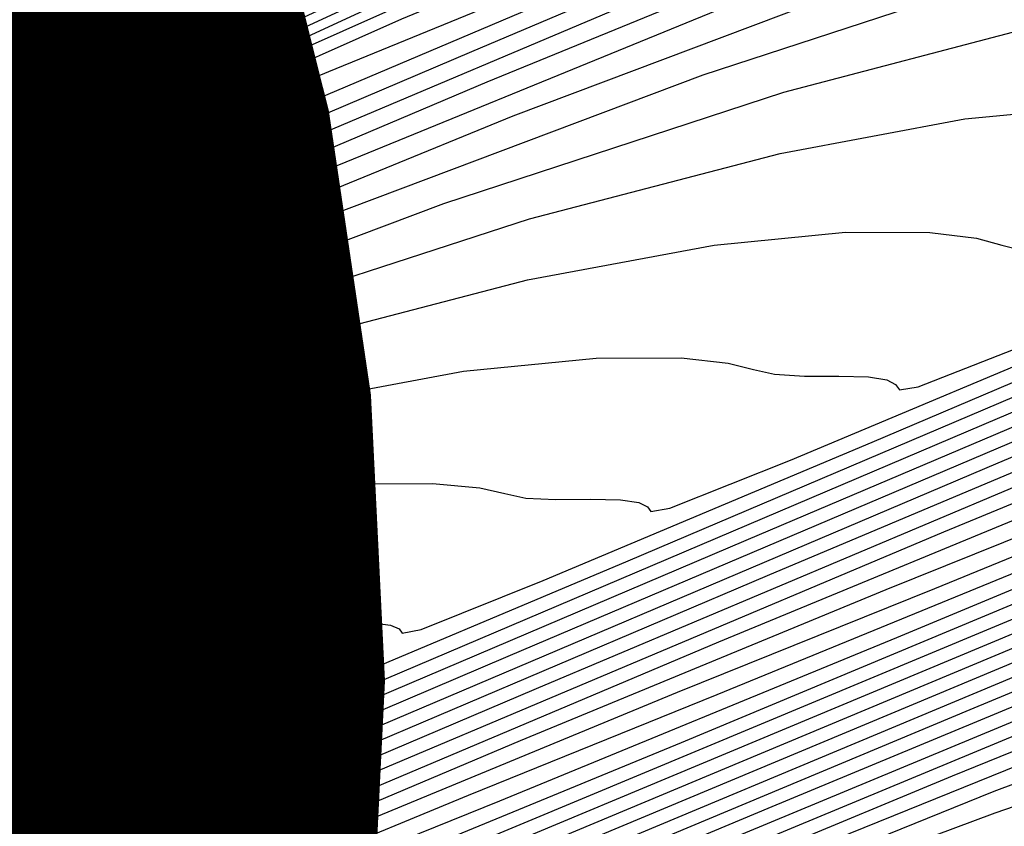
# Model space of a CAD drawing. Extents: x 3249832 to 3255657, y 13789405 to 13793316.
# Tile 421 of 656: x 3254723.71 to 3254727.08, y 13790587.38 to 13790590.14. Entities that reach past the tile are written whole.
import ezdxf

# ---------------------------------------------------------------- set-up
doc = ezdxf.new("R2010")
doc.units = 0
doc.header["$LTSCALE"] = 100
doc.header["$MEASUREMENT"] = 0
for name, color, linetype in [('GRATIO_CON', 10, 'CONTINUOUS'), ('GRATIO_ICON', 7, 'CONTINUOUS'), ('TARGETS_EAST', 7, 'CONTINUOUS')]:
    doc.layers.add(name, color=color, linetype=linetype)

# ---------------------------------------------------------------- blocks, each defined once
blk = doc.blocks.new('Gratio_032316_contours')
at = {"layer": 'GRATIO_CON', "color": 5, "linetype": 'Continuous', "flags": 128}
for points in [[(3254700.911, 13790578.6089), (3254704.3155, 13790580.3977), (3254707.2087, 13790581.9173), (3254708.8226, 13790582.7696), (3254709.4132, 13790583.0892), (3254709.4922, 13790583.1444), (3254709.5257, 13790583.1778), (3254709.798, 13790583.3306), (3254710.5474, 13790583.7189), (3254711.8932, 13790584.4001), (3254713.478, 13790585.1973), (3254714.8247, 13790585.8755), (3254715.5759, 13790586.2579), (3254715.8513, 13790586.4026), (3254715.8897, 13790586.4263), (3254716.0452, 13790586.4993), (3254717.1314, 13790587.0056), (3254720.077, 13790588.3828), (3254725.3472, 13790590.8485), (3254731.553, 13790593.7418)], [(3254699.1029, 13790577.6187), (3254702.0388, 13790579.1675), (3254705.495, 13790580.9829), (3254708.4325, 13790582.525), (3254710.0718, 13790583.3891), (3254710.6725, 13790583.7121), (3254710.754, 13790583.7659), (3254710.781, 13790583.7927), (3254710.9999, 13790583.9156), (3254711.6027, 13790584.2279), (3254712.6852, 13790584.7758), (3254713.9598, 13790585.417), (3254715.0429, 13790585.9625), (3254715.6472, 13790586.27), (3254715.8688, 13790586.3861), (3254715.9002, 13790586.4045), (3254716.0503, 13790586.4733), (3254717.0945, 13790586.9586), (3254719.9249, 13790588.2807), (3254724.9882, 13790590.649), (3254730.95, 13790593.4284)], [(3254700.1865, 13790578.1548), (3254703.1665, 13790579.726), (3254706.6746, 13790581.568), (3254709.6564, 13790583.1326), (3254711.321, 13790584.0087), (3254711.9318, 13790584.3349), (3254712.0158, 13790584.3873), (3254712.0362, 13790584.4076), (3254712.2019, 13790584.5006), (3254712.658, 13790584.7369), (3254713.4771, 13790585.1515), (3254714.4416, 13790585.6367), (3254715.2612, 13790586.0495), (3254715.7184, 13790586.2822), (3254715.8859, 13790586.3706), (3254715.9089, 13790586.3857), (3254715.9087, 13790586.3872), (3254715.9095, 13790586.3868), (3254715.9111, 13790586.3845), (3254716.0564, 13790586.4474), (3254717.0585, 13790586.9111), (3254719.7731, 13790588.1784), (3254724.6292, 13790590.4494), (3254730.3471, 13790593.1149)], [(3254701.2702, 13790578.6908), (3254704.2942, 13790580.2845), (3254707.8541, 13790582.1532), (3254710.8802, 13790583.7402), (3254712.5702, 13790584.6282), (3254713.1911, 13790584.9578), (3254713.2776, 13790585.0087), (3254713.2914, 13790585.0225), (3254713.4039, 13790585.0856), (3254713.7133, 13790585.246), (3254714.269, 13790585.5272), (3254714.9234, 13790585.8564), (3254715.4795, 13790586.1365), (3254715.7897, 13790586.2944), (3254715.9033, 13790586.3543), (3254715.9191, 13790586.3645), (3254715.9192, 13790586.3653), (3254715.9202, 13790586.3644), (3254715.9222, 13790586.3617), (3254716.0619, 13790586.421), (3254717.0218, 13790586.864), (3254719.6211, 13790588.0763), (3254724.2702, 13790590.2499), (3254729.7441, 13790592.8014)], [(3254691.0121, 13790572.8429), (3254693.6234, 13790574.3309), (3254696.5687, 13790575.9783), (3254699.0297, 13790577.3495), (3254700.4885, 13790578.1685), (3254701.6296, 13790578.7987), (3254703.4376, 13790579.763), (3254706.5497, 13790581.4016), (3254710.2132, 13790583.3237), (3254713.3279, 13790584.9557), (3254715.0692, 13790585.8682), (3254715.7163, 13790586.2075), (3254715.8239, 13790586.264), (3254715.8528, 13790586.2788), (3254715.887, 13790586.296), (3254715.9164, 13790586.3105), (3254715.9334, 13790586.3181), (3254715.9409, 13790586.3194), (3254715.9444, 13790586.3161), (3254716.0728, 13790586.3683), (3254716.9484, 13790586.7696), (3254719.317, 13790587.8721), (3254723.5521, 13790589.8509), (3254728.5382, 13790592.1745)], [(3254691.9191, 13790573.2857), (3254694.5673, 13790574.7946), (3254697.5541, 13790576.465), (3254700.05, 13790577.8549), (3254701.523, 13790578.6809), (3254702.6327, 13790579.2936), (3254704.3365, 13790580.2023), (3254707.26, 13790581.7415), (3254710.7015, 13790583.5471), (3254713.6273, 13790585.0804), (3254715.2623, 13790585.9375), (3254715.8645, 13790586.2537), (3254715.9507, 13790586.2992), (3254715.9513, 13790586.2989), (3254715.9528, 13790586.2973), (3254715.9556, 13790586.2932), (3254716.0783, 13790586.3419), (3254716.9117, 13790586.7225), (3254719.1649, 13790587.7699), (3254723.1931, 13790589.6514), (3254727.9352, 13790591.8611)], [(3254691.1289, 13790572.7074), (3254692.8262, 13790573.7285), (3254695.5111, 13790575.2584), (3254698.5396, 13790576.9517), (3254701.0703, 13790578.3603), (3254702.5566, 13790579.1927), (3254703.629, 13790579.7849), (3254705.2126, 13790580.6296), (3254707.9188, 13790582.0544), (3254711.1043, 13790583.7259), (3254713.8124, 13790585.1457), (3254715.3255, 13790585.9397), (3254715.8827, 13790586.2333), (3254715.9621, 13790586.2761), (3254715.9625, 13790586.2763), (3254715.9639, 13790586.2747), (3254715.9669, 13790586.2704), (3254716.0838, 13790586.3155), (3254716.875, 13790586.6753), (3254719.0129, 13790587.6678), (3254722.8341, 13790589.4518), (3254727.3323, 13790591.5476)], [(3254692.0127, 13790573.1362), (3254693.7333, 13790574.1713), (3254696.455, 13790575.7221), (3254699.525, 13790577.4384), (3254702.0906, 13790578.8657), (3254703.5901, 13790579.7046), (3254704.6253, 13790580.2762), (3254706.0887, 13790581.057), (3254708.5775, 13790582.3673), (3254711.5071, 13790583.9048), (3254713.9975, 13790585.2109), (3254715.3888, 13790585.942), (3254715.9008, 13790586.2129), (3254715.9735, 13790586.2531), (3254715.9737, 13790586.2537), (3254715.975, 13790586.2522), (3254715.9781, 13790586.2475), (3254716.0893, 13790586.2892), (3254716.8383, 13790586.6281), (3254718.8608, 13790587.5657), (3254722.4751, 13790589.2523), (3254726.7293, 13790591.2342), (3254730.3544, 13790592.9064)], [(3254692.5237, 13790573.0777), (3254692.8909, 13790573.3927), (3254693.7803, 13790573.994), (3254695.5475, 13790575.0569), (3254698.3428, 13790576.6495), (3254701.4959, 13790578.4118), (3254704.1312, 13790579.8766), (3254705.6573, 13790580.7284), (3254706.6179, 13790581.2589), (3254707.8409, 13790581.9116), (3254709.8949, 13790582.9932), (3254712.3127, 13790584.2624), (3254714.3677, 13790585.3414), (3254715.5154, 13790585.9462), (3254715.9384, 13790586.1699), (3254716.0007, 13790586.1996), (3254716.0998, 13790586.236), (3254716.7645, 13790586.534), (3254718.5565, 13790587.3616), (3254721.7569, 13790588.8533), (3254725.5234, 13790590.6072), (3254728.7326, 13790592.0876)], [(3254702.4813, 13790578.8985), (3254705.1516, 13790580.382), (3254706.6909, 13790581.2403), (3254707.6142, 13790581.7502), (3254708.717, 13790582.339), (3254710.5537, 13790583.3061), (3254712.7155, 13790584.4412), (3254714.5528, 13790585.4066), (3254715.5787, 13790585.9484), (3254715.9566, 13790586.1493), (3254716.0125, 13790586.176), (3254716.1056, 13790586.2094), (3254716.728, 13790586.4867), (3254718.4045, 13790587.2595), (3254721.3979, 13790588.6538), (3254724.9204, 13790590.2938), (3254727.9217, 13790591.6781)], [(3254700.2305, 13790577.577), (3254703.4667, 13790579.3852), (3254706.1719, 13790580.8874), (3254707.7245, 13790581.7521), (3254708.6106, 13790582.2416), (3254709.5931, 13790582.7663), (3254711.2124, 13790583.619), (3254713.1183, 13790584.6201), (3254714.7379, 13790585.4718), (3254715.642, 13790585.9507), (3254715.9748, 13790586.1288), (3254716.0242, 13790586.1525), (3254716.1114, 13790586.1827), (3254716.6914, 13790586.4394), (3254718.2526, 13790587.1573), (3254721.0389, 13790588.4543), (3254724.3174, 13790589.9803), (3254727.1107, 13790591.2687)], [(3254701.1744, 13790578.0407), (3254704.4521, 13790579.8719), (3254707.1922, 13790581.3929), (3254708.7581, 13790582.264), (3254709.6069, 13790582.7329), (3254710.4692, 13790583.1937), (3254711.8711, 13790583.9319), (3254713.5211, 13790584.7989), (3254714.923, 13790585.5371), (3254715.7052, 13790585.9529), (3254715.993, 13790586.1082), (3254716.0359, 13790586.1289), (3254716.1172, 13790586.156), (3254716.6549, 13790586.3921), (3254718.1006, 13790587.0552), (3254720.6799, 13790588.2547), (3254723.7145, 13790589.6669), (3254726.2998, 13790590.8593), (3254727.7982, 13790591.5265)], [(3254703.0621, 13790578.9681), (3254706.423, 13790580.8453), (3254709.2328, 13790582.4037), (3254710.8252, 13790583.2878), (3254711.5995, 13790583.7155), (3254712.2214, 13790584.0483), (3254713.1886, 13790584.5577), (3254714.3269, 13790585.1559), (3254715.2941, 13790585.6652), (3254715.8336, 13790585.9524), (3254716.0313, 13790586.0613), (3254716.0585, 13790586.0801), (3254716.0583, 13790586.0819), (3254716.0598, 13790586.0806), (3254716.0634, 13790586.0753), (3254716.133, 13790586.0953), (3254716.5847, 13790586.2924), (3254717.7979, 13790586.8485), (3254719.9623, 13790587.855), (3254722.5086, 13790589.0399), (3254724.678, 13790590.0404), (3254725.9429, 13790590.6036), (3254726.702, 13790590.9159), (3254727.5851, 13790591.2734)], [(3254710.2531, 13790582.9091), (3254711.8588, 13790583.7997), (3254712.5958, 13790584.2069), (3254713.0975, 13790584.4757), (3254713.8473, 13790584.8706), (3254714.7299, 13790585.3343), (3254715.4797, 13790585.7292), (3254715.898, 13790585.9519), (3254716.0513, 13790586.0363), (3254716.0726, 13790586.0508), (3254716.0729, 13790586.0522), (3254716.0746, 13790586.0509), (3254716.0782, 13790586.046), (3254716.1413, 13790586.0642), (3254716.5498, 13790586.2423), (3254717.6467, 13790586.7451), (3254719.6035, 13790587.6551), (3254721.9057, 13790588.7264), (3254723.867, 13790589.631), (3254725.0153, 13790590.1422), (3254725.7337, 13790590.4384), (3254726.6191, 13790590.7994), (3254728.1014, 13790591.4258)], [(3254711.2735, 13790583.4146), (3254712.8924, 13790584.3116), (3254713.5921, 13790584.6982), (3254713.9736, 13790584.903), (3254714.5061, 13790585.1835), (3254715.1328, 13790585.5128), (3254715.6653, 13790585.7932), (3254715.9624, 13790585.9513), (3254716.0713, 13790586.0113), (3254716.0867, 13790586.0216), (3254716.0874, 13790586.0225), (3254716.0894, 13790586.0212), (3254716.093, 13790586.0168), (3254716.1496, 13790586.033), (3254716.5148, 13790586.1922), (3254717.4954, 13790586.6417), (3254719.2447, 13790587.4552), (3254721.3027, 13790588.4128), (3254723.0561, 13790589.2215), (3254724.0877, 13790589.6807), (3254724.7653, 13790589.9609), (3254725.6531, 13790590.3253), (3254727.1525, 13790590.9606)], [(3254718.8859, 13790587.2553), (3254720.6998, 13790588.0993), (3254722.2452, 13790588.8121), (3254723.1601, 13790589.2193), (3254723.797, 13790589.4834), (3254724.6871, 13790589.8513), (3254726.2037, 13790590.4955), (3254728.0876, 13790591.2917)], [(3254702.5906, 13790578.2673), (3254704.5244, 13790579.4329), (3254707.5692, 13790581.1695), (3254710.9985, 13790583.0851), (3254713.864, 13790584.673), (3254715.4593, 13790585.5568), (3254716.0468, 13790585.8839), (3254716.1309, 13790585.932), (3254716.1321, 13790585.9327), (3254716.1344, 13790585.9319), (3254716.1375, 13790585.929), (3254716.1744, 13790585.9394), (3254716.4098, 13790586.042), (3254717.0415, 13790586.3315), (3254718.1683, 13790586.8555), (3254719.4939, 13790587.4723), (3254720.6233, 13790587.9932), (3254721.3048, 13790588.2964), (3254721.8603, 13790588.5284), (3254722.7552, 13790588.9032), (3254724.306, 13790589.5652), (3254726.2341, 13790590.3812), (3254728.1119, 13790591.1491)], [(3254711.3447, 13790583.2193), (3254714.0292, 13790584.7085), (3254715.5225, 13790585.5385), (3254716.0713, 13790585.8475), (3254716.1482, 13790585.8954), (3254716.1471, 13790585.8987), (3254716.1467, 13790585.9009), (3254716.1471, 13790585.9023), (3254716.1482, 13790585.9028), (3254716.1501, 13790585.9021), (3254716.1527, 13790585.8997), (3254716.1828, 13790585.9082), (3254716.3749, 13790585.9919), (3254716.8902, 13790586.2281), (3254717.8095, 13790586.6556), (3254718.891, 13790587.1588), (3254719.8124, 13790587.5838), (3254720.3772, 13790587.8349), (3254720.8919, 13790588.051), (3254721.7892, 13790588.4292), (3254723.3571, 13790589.1), (3254725.3073, 13790589.926), (3254727.2068, 13790590.7028)], [(3254711.6908, 13790583.3536), (3254714.1943, 13790584.7444), (3254715.5857, 13790585.521), (3254716.096, 13790585.8124), (3254716.1664, 13790585.8601), (3254716.1645, 13790585.8656), (3254716.1637, 13790585.8693), (3254716.1637, 13790585.8715), (3254716.1645, 13790585.8725), (3254716.1659, 13790585.8722), (3254716.1679, 13790585.8704), (3254716.1912, 13790585.877), (3254716.3399, 13790585.9418), (3254716.7389, 13790586.1247), (3254717.4507, 13790586.4557), (3254718.2881, 13790586.8453), (3254719.0015, 13790587.1744), (3254719.4495, 13790587.3735), (3254719.9236, 13790587.5735), (3254720.8232, 13790587.9552), (3254722.4083, 13790588.6348), (3254724.3805, 13790589.4707), (3254726.3018, 13790590.2565), (3254727.8228, 13790590.829)], [(3254718.9553, 13790587.096), (3254719.8572, 13790587.4811), (3254721.4595, 13790588.1697), (3254723.4537, 13790589.0155), (3254725.3968, 13790589.8102), (3254726.9351, 13790590.3892), (3254728.0738, 13790590.7618)], [(3254710.3587, 13790582.4219), (3254712.7291, 13790583.7564), (3254714.6896, 13790584.8521), (3254715.7751, 13790585.4686), (3254716.1701, 13790585.7071), (3254716.221, 13790585.7544), (3254716.2168, 13790585.7662), (3254716.2147, 13790585.7742), (3254716.2138, 13790585.779), (3254716.2163, 13790585.7824), (3254716.2349, 13790585.7914), (3254716.285, 13790585.8145), (3254716.3743, 13790585.856), (3254716.4793, 13790585.9048), (3254716.5687, 13790585.9461), (3254716.6667, 13790585.9891), (3254717.0186, 13790586.141), (3254717.9253, 13790586.5331), (3254719.5618, 13790587.2394), (3254721.6001, 13790588.105), (3254723.5867, 13790588.9177), (3254725.1595, 13790589.5097), (3254726.3237, 13790589.8906), (3254727.1764, 13790590.1143)], [(3254710.9166, 13790582.6724), (3254713.0752, 13790583.8906), (3254714.8547, 13790584.888), (3254715.8383, 13790585.451), (3254716.1948, 13790585.6717), (3254716.2394, 13790585.7183), (3254716.2347, 13790585.7313), (3254716.2323, 13790585.7394), (3254716.2314, 13790585.7439), (3254716.2759, 13790585.7651), (3254716.5879, 13790585.9004), (3254717.4346, 13790586.2669), (3254718.9689, 13790586.9291), (3254720.8885, 13790587.7431), (3254722.7769, 13790588.5127), (3254724.2999, 13790589.0821), (3254725.4523, 13790589.4565), (3254726.3108, 13790589.6812), (3254726.9443, 13790589.799), (3254727.3896, 13790589.8421)], [(3254711.4745, 13790582.923), (3254713.4214, 13790584.0249), (3254715.0198, 13790584.9239), (3254715.9014, 13790585.4335), (3254716.2196, 13790585.6362), (3254716.2579, 13790585.6816), (3254716.2528, 13790585.6948), (3254716.2505, 13790585.7021), (3254716.2502, 13790585.705), (3254716.2897, 13790585.7221), (3254716.5628, 13790585.8388), (3254717.3024, 13790586.1575), (3254718.6446, 13790586.7356), (3254720.3392, 13790587.4516), (3254722.0389, 13790588.1389), (3254723.4616, 13790588.6638), (3254724.5834, 13790589.0236), (3254725.4451, 13790589.248), (3254726.0855, 13790589.3672), (3254726.5354, 13790589.4112), (3254726.8236, 13790589.4102), (3254726.984, 13790589.3911), (3254727.0708, 13790589.3672), (3254727.1431, 13790589.3483)], [(3254719.7898, 13790587.1601), (3254721.301, 13790587.765), (3254722.6234, 13790588.2455), (3254723.7146, 13790588.5907), (3254724.5795, 13790588.8149), (3254725.2267, 13790588.9354), (3254725.6812, 13790588.9803), (3254725.9719, 13790588.9805), (3254726.133, 13790588.9633), (3254726.2194, 13790588.9416), (3254726.2915, 13790588.9246), (3254726.3942, 13790588.9186), (3254726.5119, 13790588.9185), (3254726.6137, 13790588.9162), (3254726.6764, 13790588.9057), (3254726.7068, 13790588.8894), (3254726.7195, 13790588.8719), (3254726.7844, 13790588.8815), (3254727.1946, 13790589.0431)], [(3254719.8251, 13790587.0174), (3254720.9468, 13790587.4089), (3254721.977, 13790587.7248), (3254722.8481, 13790587.9486), (3254723.509, 13790588.0718), (3254723.9727, 13790588.1185), (3254724.2685, 13790588.121), (3254724.4309, 13790588.1077), (3254724.5167, 13790588.0905), (3254724.5882, 13790588.0773), (3254724.6919, 13790588.0736), (3254724.8113, 13790588.0749), (3254724.9142, 13790588.0741), (3254724.9766, 13790588.0661), (3254725.0056, 13790588.053), (3254725.0166, 13790588.0385), (3254725.0816, 13790588.0513), (3254725.4996, 13790588.2187), (3254726.6265, 13790588.6925), (3254728.6409, 13790589.5481)], [(3254721.1081, 13790587.2919), (3254721.9825, 13790587.5155), (3254722.6502, 13790587.64), (3254723.1185, 13790587.6876), (3254723.4168, 13790587.6913), (3254723.5798, 13790587.6799), (3254723.6654, 13790587.6649), (3254723.7366, 13790587.6536), (3254723.8407, 13790587.6511), (3254723.961, 13790587.653), (3254724.0645, 13790587.6531), (3254724.1267, 13790587.6463), (3254724.155, 13790587.6347), (3254724.1651, 13790587.6218), (3254724.2301, 13790587.6362), (3254724.6521, 13790587.8065), (3254725.7905, 13790588.286), (3254727.8256, 13790589.1509)], [(3254723.3787, 13790587.2211), (3254723.8046, 13790587.3942), (3254724.9544, 13790587.8795), (3254727.0104, 13790588.7537), (3254729.4307, 13790589.7807)], [(3254722.957, 13790586.982), (3254724.1184, 13790587.473), (3254726.1952, 13790588.3565), (3254728.6399, 13790589.3944)], [(3254722.4463, 13790586.6599), (3254724.5647, 13790587.5622), (3254727.0584, 13790588.6218), (3254729.182, 13790589.5157)], [(3254723.7495, 13790587.165), (3254726.2676, 13790588.2355), (3254728.4119, 13790589.1389)], [(3254722.9343, 13790586.7678), (3254725.4769, 13790587.8492), (3254727.6417, 13790588.7621)], [(3254722.1188, 13790586.371), (3254724.6861, 13790587.4629), (3254726.8715, 13790588.3854), (3254728.1646, 13790588.9177)], [(3254705.9116, 13790577.8646), (3254708.1175, 13790579.1005), (3254710.7169, 13790580.5458), (3254712.9274, 13790581.7729), (3254714.1757, 13790582.4708), (3254714.7262, 13790582.7961), (3254715.0524, 13790583.0219), (3254715.5221, 13790583.355), (3254716.08, 13790583.7363), (3254716.5646, 13790584.0399), (3254716.8538, 13790584.174), (3254716.982, 13790584.1819), (3254717.0224, 13790584.1408), (3254717.099, 13790584.1397), (3254717.5383, 13790584.3161), (3254718.7171, 13790584.8192), (3254720.8259, 13790585.7202), (3254723.3083, 13790586.7772), (3254725.4214, 13790587.6704), (3254726.6744, 13790588.1882), (3254727.5859, 13790588.5544)], [(3254706.6505, 13790578.2292), (3254708.8775, 13790579.476), (3254711.5017, 13790580.9344), (3254713.7333, 13790582.1722), (3254714.9891, 13790582.8719), (3254715.5116, 13790583.1747), (3254715.7499, 13790583.3365), (3254716.0604, 13790583.5567), (3254716.4291, 13790583.8087), (3254716.7495, 13790584.0094), (3254716.9406, 13790584.0981), (3254717.0252, 13790584.1039), (3254717.0515, 13790584.0781), (3254717.1178, 13790584.0869), (3254717.5212, 13790584.2551), (3254718.6086, 13790584.7221), (3254720.5548, 13790585.555), (3254722.8462, 13790586.5312), (3254724.7967, 13790587.3557), (3254725.9591, 13790587.8362), (3254726.8409, 13790588.1912), (3254728.1881, 13790588.742)], [(3254707.3893, 13790578.5938), (3254709.6376, 13790579.8515), (3254712.2865, 13790581.3229), (3254714.5393, 13790582.5715), (3254715.8025, 13790583.2729), (3254716.297, 13790583.5533), (3254716.4474, 13790583.6511), (3254716.5986, 13790583.7584), (3254716.7783, 13790583.8812), (3254716.9344, 13790583.9789), (3254717.0275, 13790584.0223), (3254717.0685, 13790584.0259), (3254717.0807, 13790584.0155), (3254717.1366, 13790584.0341), (3254717.5041, 13790584.1941), (3254718.5, 13790584.625), (3254720.2837, 13790585.3899), (3254722.384, 13790586.2852), (3254724.1719, 13790587.0411), (3254725.2438, 13790587.4841), (3254726.0958, 13790587.8279), (3254727.4497, 13790588.3828)], [(3254708.1214, 13790578.9547), (3254710.3824, 13790580.2187), (3254713.0458, 13790581.699), (3254715.3103, 13790582.9569), (3254716.5747, 13790583.6637), (3254717.0391, 13790583.9291), (3254717.1039, 13790583.9728), (3254717.1504, 13790583.998), (3254717.4838, 13790584.1438), (3254718.3901, 13790584.5327), (3254720.0122, 13790585.2261), (3254721.9218, 13790586.0394), (3254723.5472, 13790586.7264), (3254724.5284, 13790587.1321), (3254725.3508, 13790587.4647), (3254726.7113, 13790588.0236), (3254729.0535, 13790588.9994)], [(3254708.2229, 13790578.9024), (3254709.3309, 13790579.5354), (3254711.2966, 13790580.6341), (3254713.6124, 13790581.9199), (3254715.5821, 13790583.0104), (3254716.6832, 13790583.6194), (3254717.0889, 13790583.8442), (3254717.1466, 13790583.8778), (3254717.1457, 13790583.8811), (3254717.1445, 13790583.8855), (3254717.1434, 13790583.8904), (3254717.1807, 13790583.9111), (3254717.4473, 13790584.0289), (3254718.1722, 13790584.3412), (3254719.4698, 13790584.8966), (3254720.9974, 13790585.5475), (3254722.2978, 13790586.0971), (3254723.0978, 13790586.428), (3254723.8608, 13790586.7382), (3254725.2345, 13790587.3052), (3254727.6189, 13790588.3002)], [(3254708.4393, 13790578.9555), (3254708.9096, 13790579.2396), (3254709.9357, 13790579.8257), (3254711.7536, 13790580.8419), (3254713.8956, 13790582.031), (3254715.7174, 13790583.0395), (3254716.7359, 13790583.6025), (3254717.1114, 13790583.8099), (3254717.1651, 13790583.8402), (3254717.1647, 13790583.8422), (3254717.164, 13790583.8453), (3254717.1631, 13790583.8492), (3254717.1958, 13790583.8677), (3254717.429, 13790583.9714), (3254718.0632, 13790584.2455), (3254719.1986, 13790584.7319), (3254720.5353, 13790585.3015), (3254721.6731, 13790585.7825), (3254722.3824, 13790586.0759), (3254723.1158, 13790586.375), (3254724.4961, 13790586.946), (3254726.9015, 13790587.9506), (3254729.7318, 13790589.1319)], [(3254708.2902, 13790578.7824), (3254708.8295, 13790579.1058), (3254709.155, 13790579.3104), (3254709.5964, 13790579.5768), (3254710.5404, 13790580.1161), (3254712.2107, 13790581.0497), (3254714.1787, 13790582.1422), (3254715.8526, 13790583.0686), (3254716.7886, 13790583.5857), (3254717.1338, 13790583.7764), (3254717.1833, 13790583.8054), (3254717.2116, 13790583.8216), (3254717.4113, 13790583.9122), (3254717.9545, 13790584.1489), (3254718.9275, 13790584.5669), (3254720.0731, 13790585.0555), (3254721.0483, 13790585.4679), (3254721.6671, 13790585.7239), (3254722.3708, 13790586.0117), (3254723.7577, 13790586.5868), (3254726.1842, 13790587.601), (3254729.0395, 13790588.7933)], [(3254708.1392, 13790578.63), (3254709.002, 13790579.1372), (3254709.5465, 13790579.4628), (3254709.8707, 13790579.6652), (3254710.2831, 13790579.914), (3254711.1451, 13790580.4064), (3254712.6678, 13790581.2575), (3254714.4618, 13790582.2533), (3254715.9878, 13790583.0977), (3254716.8413, 13790583.5688), (3254717.1564, 13790583.7423), (3254717.2019, 13790583.7682), (3254717.2258, 13790583.7815), (3254717.3925, 13790583.8569), (3254717.8453, 13790584.0541), (3254718.6562, 13790584.4024), (3254719.6109, 13790584.8096), (3254720.4236, 13790585.1532), (3254720.9518, 13790585.3718), (3254721.6257, 13790585.6485), (3254723.0193, 13790586.2276), (3254725.4669, 13790587.2514), (3254728.3471, 13790588.4547)], [(3254711.6567, 13790580.5884), (3254712.3546, 13790580.9871), (3254713.5819, 13790581.6731), (3254715.0281, 13790582.4756), (3254716.2586, 13790583.1558), (3254716.9475, 13790583.5349), (3254717.2026, 13790583.6738), (3254717.2402, 13790583.6936), (3254717.2552, 13790583.7011), (3254717.3554, 13790583.7462), (3254717.6272, 13790583.8645), (3254718.1137, 13790584.0734), (3254718.6865, 13790584.3178), (3254719.1742, 13790584.5239), (3254719.5211, 13790584.6677), (3254720.1357, 13790584.922), (3254721.5425, 13790585.5092), (3254724.0323, 13790586.5523), (3254726.9625, 13790587.7775), (3254729.4569, 13790588.8121)], [(3254711.6974, 13790580.5336), (3254712.0177, 13790580.7298), (3254712.3434, 13790580.9256), (3254712.9594, 13790581.2775), (3254714.039, 13790581.8809), (3254715.3113, 13790582.5868), (3254716.3941, 13790583.1849), (3254717.0006, 13790583.5179), (3254717.2257, 13790583.6395), (3254717.2594, 13790583.6563), (3254717.2699, 13790583.6609), (3254717.3369, 13790583.6908), (3254717.5181, 13790583.7696), (3254717.8425, 13790583.909), (3254718.2244, 13790584.0718), (3254718.5494, 13790584.2093), (3254718.8058, 13790584.3156), (3254719.3907, 13790584.5588), (3254720.8041, 13790585.15), (3254723.315, 13790586.2027), (3254726.2702, 13790587.4389), (3254728.7858, 13790588.483)], [(3254710.9558, 13790580.0324), (3254711.8495, 13790580.5563), (3254712.4144, 13790580.8906), (3254712.7333, 13790581.0847), (3254713.0302, 13790581.2628), (3254713.5641, 13790581.5679), (3254714.496, 13790582.0887), (3254715.5944, 13790582.6979), (3254716.5295, 13790583.214), (3254717.0537, 13790583.5009), (3254717.2488, 13790583.6053), (3254717.2786, 13790583.619), (3254717.2846, 13790583.6207), (3254717.3184, 13790583.6354), (3254717.4091, 13790583.6748), (3254717.5712, 13790583.7445), (3254717.7622, 13790583.8259), (3254717.9247, 13790583.8946), (3254718.0904, 13790583.9636), (3254718.6457, 13790584.1956), (3254720.0657, 13790584.7908), (3254722.5977, 13790585.8531), (3254725.5778, 13790587.1004), (3254728.1146, 13790588.154)], [(3254708.7222, 13790578.6568), (3254710.3793, 13790579.6321), (3254711.66, 13790580.3829), (3254712.5613, 13790580.9111), (3254713.1314, 13790581.2475), (3254713.449, 13790581.4395), (3254713.7169, 13790581.6), (3254714.1688, 13790581.8582), (3254714.9531, 13790582.2965), (3254715.8776, 13790582.8091), (3254716.6649, 13790583.243), (3254717.1819, 13790583.5155), (3254717.8725, 13790583.8234), (3254719.325, 13790584.4333), (3254721.8797, 13790585.504), (3254724.8854, 13790586.7618), (3254727.4434, 13790587.8249)], [(3254726.3595, 13790587.2754), (3254727.6653, 13790587.8043)], [(3254725.8175, 13790587.0007), (3254727.0441, 13790587.4974), (3254727.6965, 13790587.7402)], [(3254726.4229, 13790587.1904), (3254727.0474, 13790587.4227), (3254727.6746, 13790587.6393)]]:
    blk.add_lwpolyline(points, dxfattribs=at)
at = {"layer": 'GRATIO_ICON', "color": 7, "linetype": 'Continuous', "flags": 128}
for points in [[(3254699.7833, 13790578.0504), (3254703.1359, 13790579.8125), (3254705.9848, 13790581.3097), (3254707.5734, 13790582.15), (3254708.1539, 13790582.4664), (3254708.2303, 13790582.523), (3254708.2705, 13790582.5628), (3254708.596, 13790582.7456), (3254709.4921, 13790583.2099), (3254711.1013, 13790584.0243), (3254712.9962, 13790584.9773), (3254714.6066, 13790585.7875), (3254715.5051, 13790586.2435), (3254715.8341, 13790586.416), (3254715.8791, 13790586.4455), (3254715.8776, 13790586.4496), (3254715.877, 13790586.4518), (3254715.8774, 13790586.4522), (3254716.0395, 13790586.5265), (3254717.1682, 13790587.0528), (3254720.2291, 13790588.4848), (3254725.7062, 13790591.048), (3254732.1559, 13790594.0553)], [(3254702.3539, 13790579.2269), (3254705.422, 13790580.843), (3254709.0337, 13790582.7384), (3254712.1041, 13790584.3479), (3254713.8194, 13790585.2478), (3254714.4504, 13790585.5806), (3254714.5394, 13790585.6302), (3254714.5467, 13790585.6374), (3254714.6058, 13790585.6706), (3254714.7686, 13790585.755), (3254715.061, 13790585.9029), (3254715.4052, 13790586.0761), (3254715.6977, 13790586.2234), (3254715.8609, 13790586.3065), (3254715.9208, 13790586.338), (3254715.9293, 13790586.3432), (3254715.9297, 13790586.3434), (3254715.931, 13790586.3421), (3254715.9333, 13790586.3389), (3254716.0673, 13790586.3947), (3254716.9851, 13790586.8168), (3254719.469, 13790587.9742), (3254723.9112, 13790590.0504), (3254729.1411, 13790592.488)], [(3254692.019, 13790572.9713), (3254692.8965, 13790573.5651), (3254694.6404, 13790574.6141), (3254697.3989, 13790576.1858), (3254700.5104, 13790577.9251), (3254703.1109, 13790579.3712), (3254704.6237, 13790580.2165), (3254705.6216, 13790580.7676), (3254706.9648, 13790581.4843), (3254709.2362, 13790582.6803), (3254711.9099, 13790584.0836), (3254714.1826, 13790585.2761), (3254715.4522, 13790585.944), (3254715.9201, 13790586.1905), (3254715.989, 13790586.2232), (3254716.094, 13790586.2627), (3254716.801, 13790586.5812), (3254718.7085, 13790587.4638), (3254722.1159, 13790589.0529), (3254726.1263, 13790590.9207), (3254729.5435, 13790592.497)], [(3254702.1182, 13790578.5044), (3254705.4376, 13790580.3586), (3254708.2125, 13790581.8983), (3254709.7916, 13790582.7759), (3254710.6032, 13790583.2242), (3254711.3453, 13790583.621), (3254712.5299, 13790584.2448), (3254713.924, 13790584.9774), (3254715.1086, 13790585.6012), (3254715.7695, 13790585.9526), (3254716.0127, 13790586.0838), (3254716.0494, 13790586.1009), (3254716.1245, 13790586.1255), (3254716.6194, 13790586.3423), (3254717.949, 13790586.9519), (3254720.321, 13790588.0549), (3254723.1115, 13790589.3534), (3254725.4889, 13790590.4498), (3254726.8706, 13790591.0651), (3254727.6703, 13790591.3934)], [(3254718.5271, 13790587.0554), (3254720.0969, 13790587.7858), (3254721.4343, 13790588.4027), (3254722.2324, 13790588.7578), (3254722.8286, 13790589.0059), (3254723.7211, 13790589.3773), (3254725.2548, 13790590.0303), (3254727.1609, 13790590.8365)], [(3254718.8912, 13790587.0071), (3254720.5106, 13790587.7045), (3254722.5269, 13790588.5602), (3254724.4917, 13790589.364), (3254726.0473, 13790589.9495), (3254727.1988, 13790590.3262)], [(3254719.2405, 13790586.8686), (3254720.563, 13790587.3912), (3254721.7851, 13790587.8272), (3254722.8458, 13790588.1577), (3254723.7138, 13790588.3817), (3254724.3678, 13790588.5036), (3254724.827, 13790588.5494), (3254725.1202, 13790588.5508), (3254725.2819, 13790588.5355), (3254725.3681, 13790588.516), (3254725.4399, 13790588.5009), (3254725.543, 13790588.4961), (3254725.6616, 13790588.4967), (3254725.764, 13790588.4951), (3254725.8265, 13790588.4859), (3254725.8562, 13790588.4712), (3254725.868, 13790588.4552), (3254725.933, 13790588.4664), (3254726.3471, 13790588.6309), (3254727.4626, 13790589.0991)], [(3254723.2824, 13790587.0664), (3254725.3799, 13790587.9594), (3254727.8492, 13790589.0081)], [(3254707.3575, 13790578.7251), (3254709.9321, 13790580.1573), (3254712.1214, 13790581.3736), (3254713.3623, 13790582.0698), (3254713.9407, 13790582.4175), (3254714.3549, 13790582.7073), (3254714.9835, 13790583.1541), (3254715.7278, 13790583.6696), (3254716.3697, 13790584.09), (3254716.7469, 13790584.2943), (3254716.9206, 13790584.3346), (3254717.0082, 13790584.306), (3254717.1033, 13790584.2861), (3254717.2046, 13790584.2826), (3254717.2875, 13790584.2859), (3254717.3985, 13790584.3156), (3254717.869, 13790584.5093), (3254719.1019, 13790585.0342), (3254721.3037, 13790585.9736), (3254723.8953, 13790587.0766), (3254726.1014, 13790588.0086), (3254727.4061, 13790588.5473)], [(3254707.5361, 13790578.5652), (3254708.7262, 13790579.245), (3254710.8395, 13790580.4263), (3254713.3293, 13790581.8087), (3254715.4469, 13790582.9813), (3254716.6304, 13790583.6364), (3254717.0664, 13790583.8784), (3254717.1281, 13790583.9153), (3254717.1268, 13790583.9199), (3254717.1251, 13790583.9258), (3254717.1236, 13790583.9316), (3254717.1656, 13790583.9546), (3254717.4656, 13790584.0863), (3254718.2811, 13790584.437), (3254719.741, 13790585.0614), (3254721.4596, 13790585.7934), (3254722.9225, 13790586.4118), (3254723.8131, 13790586.78), (3254724.6058, 13790587.1014), (3254725.9729, 13790587.6644), (3254728.3362, 13790588.6498)], [(3254708.8434, 13790578.9806), (3254709.7139, 13790579.492), (3254710.2635, 13790579.8197), (3254710.5863, 13790580.0201), (3254710.9699, 13790580.2512), (3254711.7499, 13790580.6968), (3254713.1248, 13790581.4653), (3254714.7449, 13790582.3645), (3254716.1232, 13790583.1268), (3254716.8944, 13790583.5518), (3254717.1795, 13790583.708), (3254717.2211, 13790583.7309), (3254717.2405, 13790583.7413), (3254717.3739, 13790583.8015), (3254717.7362, 13790583.9593), (3254718.385, 13790584.2379), (3254719.1487, 13790584.5637), (3254719.7989, 13790584.8386), (3254720.2364, 13790585.0197), (3254720.8807, 13790585.2853), (3254722.2809, 13790585.8684), (3254724.7496, 13790586.9019), (3254727.6548, 13790588.1161)], [(3254724.4851, 13790586.5459), (3254726.9014, 13790587.5502), (3254728.2864, 13790588.1112)]]:
    blk.add_lwpolyline(points, dxfattribs=at)

msp = doc.modelspace()

# ---------------------------------------------------------------- linework, layer by layer
at = {"layer": 'TARGETS_EAST', "color": 1, "const_width": 2.5}
msp.add_lwpolyline([(3254706.2075, 13790587.8749, 1), (3254723.7075, 13790587.8749, 1)], format="xyb", close=True, dxfattribs=at)

# ---------------------------------------------------------------- block references
at = {"layer": 'TARGETS_EAST'}
msp.add_blockref('Gratio_032316_contours', (0, 0), dxfattribs=at)

doc.saveas('drawing.dxf')
